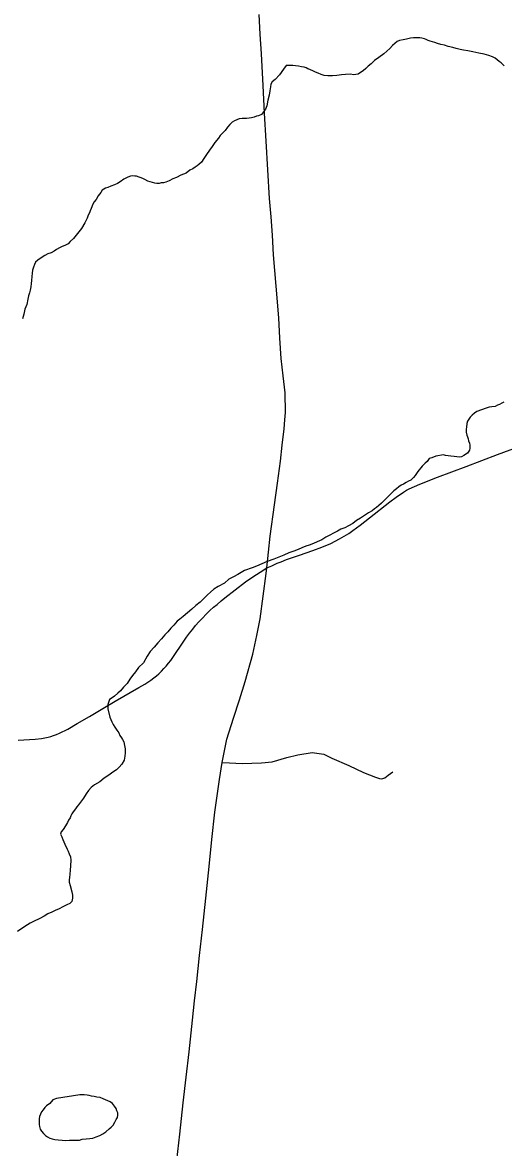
# Model space of a CAD drawing. Extents: x 103424 to 286016, y 38711 to 110967.
# Drawn here: x 114482 to 116987, y 84863 to 90725 of the extents above; entities that cross this region are included whole.
import ezdxf

# ---------------------------------------------------------------- set-up
doc = ezdxf.new("R2010")
doc.units = 0
for name, color, linetype in [('GM_X_County_Road', 7, 'Continuous'), ('GM_X_Minor_Lake', 7, 'Continuous'), ('GM_X_Minor_River', 7, 'Continuous'), ('GM_X_Township_Road', 7, 'Continuous')]:
    doc.layers.add(name, color=color, linetype=linetype)

msp = doc.modelspace()

# ---------------------------------------------------------------- linework, layer by layer
at = {"layer": 'GM_X_County_Road'}
for points in [[(115754.3, 87882.7), (115780.7, 87894.5), (115808.6, 87907.2), (115828.6, 87915.4), (115856, 87926), (115923.4, 87950.1), (115993.1, 87973.5), (116039.8, 87990.7), (116087, 88010.7), (116109.9, 88022), (116133, 88033.8), (116157.3, 88047.9), (116181.3, 88062.8), (116201.5, 88077.1), (116221, 88091.6), (116239.5, 88106.3), (116289.1, 88143.4), (116393.9, 88226.9), (116427.5, 88252.2), (116465.3, 88277.7), (116481.2, 88287.4), (116495.1, 88294.4), (116550.2, 88319.6), (116642.5, 88355.7), (116792, 88411.3), (116874.1, 88442.2), (116956.2, 88473.2), (117107.3, 88529.9)], [(114459.8, 86985.1), (114547.1, 86990.1), (114579.8, 86993.5), (114597.2, 86996.9), (114614.9, 87001.2), (114629.2, 87005), (114643.1, 87009.7), (114658.4, 87015), (114673.8, 87021.1), (114688.6, 87027.9), (114703.2, 87035.3), (114717.6, 87043.4), (114766.9, 87071.7), (114831.1, 87108.7), (114908.7, 87154.8), (114965, 87188.3), (115088.1, 87258.9), (115118.8, 87276.8), (115134.6, 87287.7), (115150.1, 87298.1), (115165.9, 87309.5), (115178.9, 87320.6), (115192.2, 87331.8), (115205.6, 87344.5), (115218.4, 87357.9), (115230.5, 87371.7), (115242.3, 87385.9), (115253.4, 87400.5), (115264, 87415.6), (115321.4, 87501.1), (115336.3, 87522.3), (115352, 87543.1), (115368.7, 87563.8), (115383.4, 87583.3), (115400.3, 87602.8), (115418.4, 87621.2), (115438.6, 87642), (115457.7, 87660.6), (115476.5, 87678.1), (115495.3, 87692.8), (115515.7, 87711.2), (115534.8, 87726.9), (115643.7, 87809.7), (115681.1, 87836.4), (115719, 87860.3), (115754.3, 87882.7)]]:
    msp.add_lwpolyline(points, dxfattribs=at)
at = {"layer": 'GM_X_Minor_Lake'}
for points in [[(114659.4, 85118), (114639.2, 85111.7), (114623.3, 85091.3), (114607.3, 85079.1), (114597.3, 85070.9), (114589.3, 85058.7), (114581.4, 85048.5), (114575.5, 85036.3), (114569.6, 85024.2), (114567.7, 85012), (114567.8, 85001.9), (114567.9, 84991.8), (114568, 84981.7), (114570.2, 84971.6), (114574.4, 84957.5), (114580.5, 84947.5), (114590.8, 84935.5), (114601, 84925.5), (114611.2, 84917.5), (114623.4, 84911.6), (114635.5, 84907.6), (114649.7, 84903.7), (114667.9, 84901.9), (114688.1, 84900.1), (114706.3, 84898.3), (114726.5, 84900.5), (114752.8, 84900.7), (114764.9, 84900.8), (114779, 84901), (114793.1, 84905.2), (114813.3, 84907.4), (114831.4, 84909.6), (114847.6, 84911.8), (114865.7, 84918), (114883.8, 84924.3), (114899.8, 84934.5), (114915.8, 84944.8), (114933.8, 84959.1), (114943.8, 84969.3), (114953.8, 84979.5), (114961.7, 84993.7), (114969.6, 85007.9), (114975.6, 85018.1), (114977.5, 85030.2), (114977.3, 85042.4), (114973.1, 85054.4), (114969, 85066.5), (114960.7, 85078.5), (114950.5, 85092.6), (114938.3, 85100.6), (114901.7, 85116.4), (114885.5, 85122.3), (114869.3, 85124.1), (114855.1, 85128), (114841, 85129.9), (114828.8, 85133.8), (114818.7, 85135.7), (114802.5, 85137.6), (114788.4, 85137.4), (114780.3, 85137.4)], [(114780.3, 85137.4), (114659.4, 85118)]]:
    msp.add_lwpolyline(points, dxfattribs=at)
at = {"layer": 'GM_X_Minor_River'}
for points in [[(116990, 90498.8), (116973.7, 90514.8), (116963.5, 90522.8), (116943.1, 90538.8), (116928.9, 90546.7), (116910.6, 90552.6), (116886.3, 90560.4), (116858, 90566.2), (116827.6, 90572), (116801.3, 90577.8), (116779, 90581.6), (116760.8, 90585.4), (116740.6, 90589.3), (116722.3, 90595.2), (116698, 90601), (116679.8, 90606.9), (116659.5, 90610.7), (116643.3, 90616.6), (116629.1, 90620.5), (116617, 90624.4), (116604.8, 90628.3), (116594.6, 90632.3), (116584.5, 90636.2), (116574.4, 90640.2), (116562.2, 90644.1), (116550.1, 90646), (116533.9, 90645.8), (116517.7, 90645.7), (116501.6, 90643.5), (116481.5, 90639.2), (116463.3, 90635), (116445.2, 90630.8), (116433.1, 90626.6), (116409.1, 90606.2), (116395.2, 90589.9), (116363.2, 90561.3), (116337.2, 90542.8), (116315.1, 90526.5), (116297.2, 90510.1), (116281.1, 90497.8), (116269.2, 90485.6), (116255.2, 90473.3), (116241.1, 90465.1), (116229.1, 90456.9), (116217, 90454.8), (116204.9, 90452.6), (116190.7, 90456.5), (116164.5, 90454.2), (116142.3, 90452), (116118.1, 90449.8), (116095.9, 90447.5), (116071.7, 90447.3), (116053.5, 90449.1), (116037.3, 90455), (116021, 90460.9), (116006.8, 90466.8), (115996.7, 90470.8), (115978.4, 90480.7), (115968.2, 90484.6), (115958.1, 90488.6), (115948, 90492.5), (115933.8, 90494.4), (115919.6, 90498.3), (115903.4, 90500.1), (115889.3, 90502), (115877.2, 90501.9), (115865, 90501.8), (115854.9, 90501.7)], [(115854.9, 90501.7), (115841, 90481.3), (115819.2, 90452.8), (115797.2, 90428.4), (115781.2, 90416.1), (115775.3, 90403.9), (115773.4, 90389.7), (115769.6, 90369.5), (115765.9, 90347.2), (115760.1, 90320.9), (115754.4, 90290.6), (115746.5, 90274.3), (115726.6, 90245.8), (115710.6, 90239.6), (115700.5, 90237.5), (115688.4, 90231.3), (115674.3, 90229.2), (115662.2, 90227), (115648.1, 90224.9), (115625.9, 90224.6), (115609.8, 90222.5), (115597.7, 90218.3), (115585.7, 90212.1), (115573.6, 90205.9), (115561.6, 90193.7), (115549.7, 90179.4), (115537.7, 90163.2), (115523.8, 90148.9), (115511.8, 90136.6), (115501.9, 90122.4), (115484, 90100), (115470.1, 90079.6), (115456.2, 90059.3), (115440.3, 90036.9), (115426.4, 90016.6), (115414.5, 89998.3), (115400.5, 89986), (115390.5, 89977.8), (115380.4, 89971.7), (115368.4, 89963.5), (115352.4, 89955.2), (115334.3, 89940.9), (115306.2, 89930.5), (115284.1, 89918.2), (115264, 89909.9), (115246, 89899.6), (115227.8, 89893.4), (115215.8, 89889.2), (115203.7, 89889.1), (115193.6, 89887), (115181.5, 89886.9), (115171.3, 89888.8), (115159.2, 89890.7), (115147, 89894.6), (115134.9, 89898.5), (115118.6, 89906.4), (115108.5, 89912.4), (115076, 89924.2), (115065.9, 89924.1), (115053.8, 89926), (115043.7, 89923.9), (115029.6, 89919.7), (115009.5, 89909.4), (114989.5, 89895), (114975.5, 89886.8), (114961.4, 89878.6), (114941.3, 89872.3), (114925.2, 89866.1), (114913.1, 89862), (114897.1, 89851.7), (114889.2, 89839.5), (114875.2, 89821.2), (114865.4, 89802.9), (114855.4, 89790.7), (114847.5, 89778.5), (114839.7, 89756.2), (114833.7, 89744), (114829.8, 89733.8), (114823.9, 89721.7), (114818, 89705.4), (114806.2, 89681.1), (114788.3, 89652.6), (114768.5, 89626.2), (114746.5, 89599.7), (114730.6, 89583.3), (114718.6, 89571.1), (114702.5, 89562.9), (114688.5, 89558.7), (114674.4, 89550.5), (114658.3, 89542.2), (114646.3, 89534), (114630.3, 89525.8), (114614.2, 89519.6), (114598.1, 89511.3), (114574.1, 89494.9), (114562.1, 89486.7), (114550.1, 89476.5), (114544.1, 89464.3), (114538.2, 89450.1), (114534.4, 89433.9), (114532.5, 89419.8)], [(114532.5, 89419.8), (114530.7, 89401.6), (114528.9, 89381.3), (114527.1, 89365.2), (114525.3, 89347), (114521.5, 89330.8), (114517.6, 89316.6), (114513.7, 89300.4), (114509.9, 89284.2), (114504.2, 89255.8), (114494.3, 89231.5), (114488.6, 89205.2), (114480.8, 89180.8)], [(116988.2, 88747.2), (116978.2, 88741), (116966.1, 88734.9), (116956.1, 88730.7), (116944, 88724.6), (116925.9, 88722.4), (116911.8, 88720.2), (116895.7, 88716), (116847.4, 88697.3), (116835.4, 88689.1), (116823.4, 88678.9), (116813.4, 88668.7), (116805.4, 88658.5), (116799.5, 88648.4), (116795.6, 88636.2), (116793.8, 88616), (116791.9, 88605.9), (116792.1, 88589.7)], [(116792.1, 88589.7), (116796.3, 88575.6), (116798.4, 88565.5), (116802.6, 88555.5), (116804.7, 88545.4), (116808.9, 88533.3), (116811.1, 88523.2), (116811.2, 88507.1), (116809.3, 88496.9), (116799.4, 88480.7), (116779.4, 88468.4), (116767.3, 88462.2), (116757.3, 88460.1), (116728.9, 88463.8), (116712.8, 88465.7), (116698.6, 88467.6), (116684.4, 88469.4), (116674.3, 88471.4), (116664.2, 88471.3), (116644.1, 88467), (116634, 88464.9), (116613.9, 88456.6), (116599.8, 88452.4), (116589.9, 88438.2), (116577.9, 88428), (116563.9, 88413.7), (116540, 88385.2), (116534.1, 88375), (116526.1, 88364.8), (116518.1, 88354.7), (116504.2, 88340.4), (116492.1, 88334.2), (116480.1, 88328), (116466, 88319.8), (116454, 88313.6), (116442, 88305.4), (116430, 88295.2), (116416, 88284.9), (116404, 88272.7), (116390, 88258.4), (116376, 88244.1), (116364.1, 88231.9), (116352.1, 88219.7), (116338.1, 88207.4), (116326.1, 88197.2), (116314, 88191), (116302, 88180.8), (116284, 88170.5), (116261.9, 88156.1), (116241.9, 88141.8), (116221.9, 88129.5), (116201.8, 88115.1), (116179.8, 88102.8), (116159.7, 88092.5), (116139.6, 88084.2), (116121.5, 88073.9), (116101.4, 88063.6), (116081.4, 88053.3), (116061.3, 88043), (116041.3, 88028.7), (116017.1, 88018.3), (115997, 88010.1), (115974.9, 88001.8), (115956.8, 87995.5), (115936.7, 87987.2), (115916.6, 87979), (115894.5, 87970.7), (115868.3, 87962.3), (115842.2, 87949.9), (115816.1, 87939.6), (115790, 87929.2), (115755.8, 87916.7), (115727.6, 87904.3), (115699.5, 87891.9), (115677.4, 87883.6), (115637.2, 87869.1), (115621.1, 87858.8), (115603.1, 87848.6), (115581, 87836.2), (115556.9, 87823.9), (115532.9, 87803.4), (115500.8, 87786.9), (115478.7, 87772.6), (115460.8, 87756.2), (115444.8, 87741.9), (115426.8, 87723.6), (115406.8, 87705.2), (115384.8, 87686.8), (115362.8, 87668.4), (115340.8, 87648), (115318.8, 87629.6), (115300.8, 87615.2), (115286.8, 87605), (115268.9, 87584.6), (115254.9, 87568.3), (115239, 87550), (115223, 87533.7), (115205.1, 87513.3), (115187.1, 87492.9), (115167.2, 87470.5), (115147.3, 87448.1)], [(115147.3, 87448.1), (115131.4, 87423.6), (115111.6, 87389.1), (115085.6, 87364.6), (115069.7, 87342.2), (115053.8, 87321.9), (115039.9, 87303.5), (115026, 87281.2), (115008.1, 87260.8), (114992.1, 87242.5), (114978.1, 87230.2), (114960.1, 87213.9), (114948.1, 87205.7), (114934.1, 87197.4), (114926.3, 87171.1), (114926.6, 87148.9), (114937.2, 87104.5), (114941.3, 87092.5), (114947.6, 87080.4), (114953.8, 87066.3), (114962, 87052.3), (114972.3, 87038.2), (114982.5, 87024.2), (114988.8, 87010.1), (114997, 86998.1), (115003.2, 86988), (115009.4, 86976), (115013.6, 86957.8), (115015.8, 86939.7), (115016.1, 86919.5), (115014.3, 86901.3), (115010.5, 86881), (114998.6, 86860.7), (114984.6, 86844.4), (114970.7, 86830.1), (114952.6, 86817.8), (114930.6, 86803.5), (114906.5, 86787.1), (114884.5, 86768.7), (114856.4, 86752.2), (114838.4, 86737.9), (114824.5, 86723.6), (114812.6, 86705.3), (114798.7, 86683), (114782.8, 86662.6), (114772.8, 86648.4), (114764.9, 86638.2), (114756.9, 86628), (114745, 86611.7), (114739, 86601.6), (114733.1, 86591.4), (114729.2, 86581.2), (114721.2, 86569.1), (114715.3, 86556.9), (114705.4, 86538.6), (114693.5, 86520.3), (114683.6, 86508.1), (114679.7, 86495.9), (114685.9, 86481.8), (114692.1, 86467.8), (114696.3, 86455.7), (114702.5, 86443.6), (114714.9, 86417.5), (114719.1, 86407.4), (114725.3, 86393.3), (114731.6, 86377.2), (114733.8, 86359.1), (114732.1, 86330.8), (114730.3, 86308.5), (114728.6, 86286.3), (114726.7, 86270.1), (114724.9, 86258), (114725, 86245.9), (114729.2, 86227.7), (114737.7, 86195.5), (114741.9, 86177.4), (114742.1, 86161.2), (114738.3, 86145), (114728.3, 86134.8), (114712.2, 86126.5), (114692.2, 86116.2), (114672.1, 86105.9), (114652, 86097.7), (114633.9, 86089.4), (114613.8, 86081.1), (114593.8, 86068.8), (114571.7, 86056.5), (114539.6, 86040), (114521.5, 86031.7), (114507.4, 86023.5), (114483.4, 86007.1), (114455.3, 85988.6)]]:
    msp.add_lwpolyline(points, dxfattribs=at)
at = {"layer": 'GM_X_Township_Road'}
for points in [[(115754.3, 87882.7), (115762.5, 87965.2), (115770.6, 88047.7), (115793.2, 88211.2), (115808.9, 88325.1), (115824.7, 88439), (115834.6, 88523.3), (115844.6, 88607.7), (115848.7, 88653.9), (115851.3, 88693.2), (115849, 88794.5), (115839.3, 88884.6), (115829.5, 88974.6), (115822.6, 89080.8), (115815.8, 89186.9), (115802.6, 89350.8), (115789.5, 89514.7), (115784.3, 89616.7), (115776.6, 89712.5), (115768.8, 89808.3), (115759.7, 89957.6), (115750.7, 90106.9), (115742.7, 90252.2), (115734.8, 90397.6), (115725.7, 90562.4), (115720.1, 90665.1), (115714.4, 90767.8)], [(115285.5, 84796.3), (115300.2, 84931.5), (115318.8, 85095.5), (115333.9, 85228.4), (115349, 85361.3), (115366.8, 85525.4), (115377.8, 85626.2), (115388.7, 85727), (115403.4, 85862.6), (115418.2, 85998.2), (115435.8, 86162.4), (115453.4, 86326.5), (115468.5, 86467.9), (115483.6, 86609.3), (115495.3, 86695.1), (115506.9, 86780.9), (115522.2, 86869.7), (115545.4, 86989.9), (115580.9, 87099.3), (115611.2, 87195.5), (115641.6, 87291.7), (115680.4, 87433.4), (115702.6, 87529.9), (115719.6, 87617.5), (115735.1, 87735.8), (115750.6, 87854), (115754.3, 87882.7)], [(115522.2, 86869.7), (115559.2, 86866.6), (115624.8, 86864.2), (115726.7, 86866.6), (115781.2, 86872.9), (115857.8, 86895), (115916.3, 86909.3), (115990.5, 86920.3), (116050.6, 86911.6), (116093.2, 86891.9), (116181.7, 86853.2), (116258.3, 86816.8), (116319.9, 86793.1), (116341.6, 86786.1), (116350.1, 86784.3), (116359, 86785.5), (116368.2, 86789.8), (116385.5, 86802.6), (116410.8, 86820.8)]]:
    msp.add_lwpolyline(points, dxfattribs=at)

doc.saveas('drawing.dxf')
